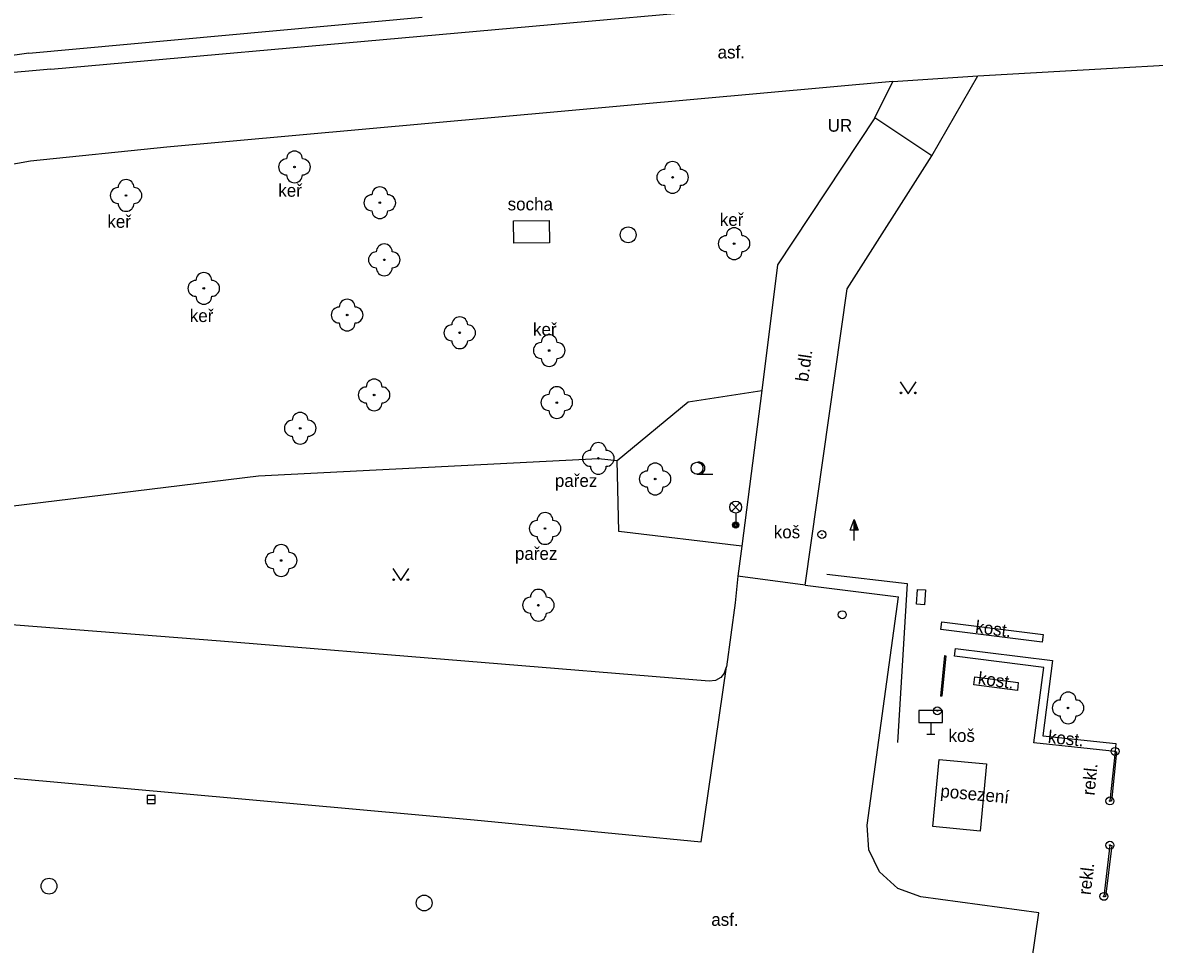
# Model space of a CAD drawing. Extents: x -599770 to -598493, y -1162076 to -1159209.
# Drawn here: x -599425.58 to -599389.9, y -1161659.3 to -1161630.24 of the extents above; entities that cross this region are included whole.
import ezdxf

# ---------------------------------------------------------------- set-up
doc = ezdxf.new("R2010")
doc.units = 0
doc.layers.add('Podklad', color=7, linetype='Continuous')

msp = doc.modelspace()

# ---------------------------------------------------------------- linework, layer by layer
at = {"layer": 'Podklad'}
for p, q in [((-599404.32, -1161644.477), (-599403.82, -1161644.477)), ((-599403.233, -1161645.65), (-599402.968, -1161645.385)), ((-599403.233, -1161645.385), (-599402.968, -1161645.65)), ((-599403.1, -1161645.705), (-599403.1, -1161646.08)), ((-599399.486, -1161646.244), (-599399.36, -1161645.907)), ((-599399.36, -1161646.244), (-599399.486, -1161646.244)), ((-599399.36, -1161646.57), (-599399.36, -1161646.245)), ((-599396.95, -1161652.305), (-599396.95, -1161652.68)), ((-599397.075, -1161652.68), (-599396.825, -1161652.68)), ((-599421.655, -1161654.74), (-599421.405, -1161654.74))]:
    msp.add_line(p, q, dxfattribs=at)
for points in [[(-599424.69, -1161631.71), (-599400.21, -1161629.51), (-599394.58, -1161629.03), (-599394.2, -1161628.88), (-599393.76, -1161628.64)], [(-599425.39, -1161631.2), (-599412.99, -1161630.07)], [(-599425.39, -1161631.2), (-599435.32, -1161632.6), (-599454.54, -1161636.41)], [(-599395.47, -1161631.92), (-599385.14, -1161631.33), (-599373.99, -1161631.14)], [(-599424.69, -1161631.71), (-599426.45, -1161631.86), (-599454.03, -1161636.87)], [(-599398.15, -1161632.1), (-599395.47, -1161631.92)], [(-599396.92, -1161634.44), (-599395.47, -1161631.92)], [(-599398.15, -1161632.1), (-599421.04, -1161634.17)], [(-599398.71, -1161633.24), (-599398.15, -1161632.1)], [(-599400.91, -1161647.98), (-599399.59, -1161638.63), (-599396.92, -1161634.44), (-599398.71, -1161633.24), (-599401.78, -1161637.88), (-599402.28, -1161641.84), (-599402.91, -1161646.75), (-599403.03, -1161647.69)], [(-599421.04, -1161634.17), (-599425.33, -1161634.61)], [(-599425.33, -1161634.61), (-599453.45, -1161639.64)], [(-599408.97, -1161637.18), (-599410.1, -1161637.19), (-599410.11, -1161636.49), (-599408.98, -1161636.48), (-599408.97, -1161637.18)], [(-599397.91, -1161641.565), (-599397.66, -1161641.94), (-599397.41, -1161641.565)], [(-599402.91, -1161646.75), (-599406.78, -1161646.29), (-599406.84, -1161644.05), (-599404.6, -1161642.2), (-599402.28, -1161641.84)], [(-599428.9, -1161645.84), (-599418.14, -1161644.53), (-599407.43, -1161643.98), (-599406.84, -1161644.05)], [(-599413.91, -1161647.455), (-599413.66, -1161647.83), (-599413.41, -1161647.455)], [(-599403.03, -1161647.69), (-599403.12, -1161648.54)], [(-599400.91, -1161647.98), (-599403.03, -1161647.69)], [(-599400.23, -1161647.63), (-599397.69, -1161647.93), (-599398, -1161652.94)], [(-599400.91, -1161647.98), (-599399.9, -1161648.1), (-599397.97, -1161648.35)], [(-599397.12, -1161648.13), (-599397.15, -1161648.6), (-599397.4, -1161648.58), (-599397.37, -1161648.11), (-599397.12, -1161648.13)], [(-599419.34, -1161649.74), (-599436.83, -1161648.38)], [(-599398.95, -1161655.55), (-599397.97, -1161648.35)], [(-599403.12, -1161648.54), (-599403.39, -1161650.55)], [(-599396.63, -1161649.38), (-599396.6, -1161649.13), (-599393.41, -1161649.53), (-599393.44, -1161649.78), (-599396.63, -1161649.38)], [(-599403.94, -1161651), (-599419.34, -1161649.74)], [(-599396.52, -1161650.2), (-599396.64, -1161651.48)], [(-599396.52, -1161650.2), (-599396.47, -1161650.21), (-599396.6, -1161651.48), (-599396.64, -1161651.48)], [(-599393.39, -1161650.57), (-599396.2, -1161650.22), (-599396.17, -1161649.97), (-599393.11, -1161650.35), (-599393.42, -1161652.73), (-599391.11, -1161652.97), (-599391.14, -1161653.22), (-599393.7, -1161652.95), (-599393.39, -1161650.57)], [(-599404.19, -1161656.07), (-599403.39, -1161650.55)], [(-599403.45, -1161650.74), (-599403.39, -1161650.55)], [(-599403.45, -1161650.74), (-599403.57, -1161650.89), (-599403.74, -1161650.98), (-599403.94, -1161651)], [(-599394.19, -1161651.05), (-599394.22, -1161651.3), (-599395.59, -1161651.12), (-599395.56, -1161650.87), (-599394.19, -1161651.05)], [(-599462.18, -1161661.31), (-599460.777, -1161660.098), (-599458.083, -1161658.323), (-599455.207, -1161656.841), (-599452.199, -1161655.673), (-599449.17, -1161654.849), (-599444.302, -1161653.922), (-599437.936, -1161653.329), (-599432.814, -1161653.539), (-599427.747, -1161653.899), (-599411.35, -1161655.379), (-599404.19, -1161656.07)], [(-599396.68, -1161653.47), (-599395.19, -1161653.61), (-599395.39, -1161655.73), (-599396.88, -1161655.59), (-599396.68, -1161653.47)], [(-599391.14, -1161653.22), (-599391.3, -1161654.78)], [(-599391.14, -1161653.22), (-599391.09, -1161653.23), (-599391.25, -1161654.79), (-599391.3, -1161654.78)], [(-599398.57, -1161657.02), (-599398.9, -1161656.32), (-599398.95, -1161655.55)], [(-599391.3, -1161656.18), (-599391.49, -1161657.79)], [(-599391.3, -1161656.18), (-599391.24, -1161656.19), (-599391.44, -1161657.8), (-599391.49, -1161657.79)], [(-599397.26, -1161657.8), (-599397.99, -1161657.54), (-599398.57, -1161657.02)], [(-599393.54, -1161658.31), (-599397.26, -1161657.8)], [(-599393.98, -1161661.36), (-599393.54, -1161658.31)]]:
    msp.add_lwpolyline(points, dxfattribs=at)
for points in [[(-599399.235, -1161646.245), (-599399.36, -1161646.245), (-599399.36, -1161645.907), (-599399.36, -1161645.907)], [(-599399.263, -1161646.225), (-599399.34, -1161646.225), (-599399.34, -1161646.019)], [(-599399.292, -1161646.205), (-599399.32, -1161646.205), (-599399.32, -1161646.131)], [(-599397.325, -1161652.305), (-599396.575, -1161652.305), (-599396.575, -1161651.93), (-599397.325, -1161651.93)], [(-599421.655, -1161654.865), (-599421.405, -1161654.865), (-599421.405, -1161654.615), (-599421.655, -1161654.615)]]:
    msp.add_lwpolyline(points, close=True, dxfattribs=at)
for centre, radius in [((-599417.01, -1161634.79), 0.025), ((-599405.09, -1161635.12), 0.025), ((-599422.32, -1161635.69), 0.025), ((-599414.32, -1161635.92), 0.025), ((-599406.49, -1161636.93), 0.25), ((-599403.15, -1161637.21), 0.025), ((-599414.18, -1161637.72), 0.025), ((-599419.87, -1161638.62), 0.025), ((-599415.35, -1161639.46), 0.025), ((-599411.8, -1161640.02), 0.025), ((-599408.98, -1161640.58), 0.025), ((-599414.5, -1161641.98), 0.025), ((-599397.885, -1161641.915), 0.025), ((-599397.435, -1161641.915), 0.025), ((-599408.74, -1161642.22), 0.025), ((-599416.83, -1161643.03), 0.025), ((-599407.43, -1161643.98), 0.025), ((-599404.32, -1161644.29), 0.188), ((-599405.64, -1161644.63), 0.025), ((-599403.1, -1161645.517), 0.188), ((-599403.1, -1161646.08), 0.1), ((-599409.11, -1161646.19), 0.025), ((-599403.1, -1161646.08), 0.0723), ((-599403.1, -1161646.08), 0.0438), ((-599400.38, -1161646.38), 0.125), ((-599400.38, -1161646.38), 0.0152), ((-599417.43, -1161647.2), 0.025), ((-599413.885, -1161647.805), 0.025), ((-599413.435, -1161647.805), 0.025), ((-599409.32, -1161648.61), 0.025), ((-599399.74, -1161648.91), 0.125), ((-599396.74, -1161651.94), 0.125), ((-599396.74, -1161651.94), 0.0152), ((-599392.62, -1161651.85), 0.025), ((-599391.14, -1161653.22), 0.125), ((-599391.14, -1161653.22), 0.0152), ((-599391.3, -1161654.78), 0.125), ((-599391.3, -1161654.78), 0.0152), ((-599391.3, -1161656.18), 0.125), ((-599391.3, -1161656.18), 0.0152), ((-599424.75, -1161657.47), 0.25), ((-599412.92, -1161658), 0.25), ((-599391.49, -1161657.79), 0.125), ((-599391.49, -1161657.79), 0.0152)]:
    msp.add_circle(centre, radius, dxfattribs=at)
for centre, radius, start, end in [((-599417.26, -1161634.79), 0.25, 90, 270), ((-599417.01, -1161634.54), 0.25, 0, 180), ((-599416.76, -1161634.79), 0.25, 270, 90), ((-599405.34, -1161635.12), 0.25, 90, 270), ((-599405.09, -1161634.87), 0.25, 0, 180), ((-599404.84, -1161635.12), 0.25, 270, 90), ((-599422.32, -1161635.44), 0.25, 0, 180), ((-599417.01, -1161635.04), 0.25, 180, 0), ((-599422.57, -1161635.69), 0.25, 90, 270), ((-599422.07, -1161635.69), 0.25, 270, 90), ((-599414.32, -1161635.67), 0.25, 0, 180), ((-599405.09, -1161635.37), 0.25, 180, 0), ((-599422.32, -1161635.94), 0.25, 180, 0), ((-599414.57, -1161635.92), 0.25, 90, 270), ((-599414.07, -1161635.92), 0.25, 270, 90), ((-599414.32, -1161636.17), 0.25, 180, 0), ((-599403.15, -1161636.96), 0.25, 0, 180), ((-599403.4, -1161637.21), 0.25, 90, 270), ((-599402.9, -1161637.21), 0.25, 270, 90), ((-599414.18, -1161637.47), 0.25, 0, 180), ((-599414.43, -1161637.72), 0.25, 90, 270), ((-599413.93, -1161637.72), 0.25, 270, 90), ((-599403.15, -1161637.46), 0.25, 180, 0), ((-599419.87, -1161638.37), 0.25, 0, 180), ((-599414.18, -1161637.97), 0.25, 180, 0), ((-599420.12, -1161638.62), 0.25, 90, 270), ((-599419.62, -1161638.62), 0.25, 270, 90), ((-599419.87, -1161638.87), 0.25, 180, 0), ((-599415.6, -1161639.46), 0.25, 90, 270), ((-599415.35, -1161639.21), 0.25, 0, 180), ((-599415.1, -1161639.46), 0.25, 270, 90), ((-599411.8, -1161639.77), 0.25, 0, 180), ((-599415.35, -1161639.71), 0.25, 180, 0), ((-599412.05, -1161640.02), 0.25, 90, 270), ((-599411.55, -1161640.02), 0.25, 270, 90), ((-599411.8, -1161640.27), 0.25, 180, 0), ((-599408.98, -1161640.33), 0.25, 0, 180), ((-599409.23, -1161640.58), 0.25, 90, 270), ((-599408.73, -1161640.58), 0.25, 270, 90), ((-599408.98, -1161640.83), 0.25, 180, 0), ((-599414.5, -1161641.73), 0.25, 0, 180), ((-599414.75, -1161641.98), 0.25, 90, 270), ((-599414.25, -1161641.98), 0.25, 270, 90), ((-599408.99, -1161642.22), 0.25, 90, 270), ((-599408.74, -1161641.97), 0.25, 0, 180), ((-599408.49, -1161642.22), 0.25, 270, 90), ((-599414.5, -1161642.23), 0.25, 180, 0), ((-599416.83, -1161642.78), 0.25, 0, 180), ((-599408.74, -1161642.47), 0.25, 180, 0), ((-599417.08, -1161643.03), 0.25, 90, 270), ((-599416.58, -1161643.03), 0.25, 270, 90), ((-599416.83, -1161643.28), 0.25, 180, 0), ((-599407.43, -1161643.73), 0.25, 0, 180), ((-599407.68, -1161643.98), 0.25, 90, 270), ((-599407.18, -1161643.98), 0.25, 270, 90), ((-599405.64, -1161644.38), 0.25, 0, 180), ((-599404.258, -1161644.29), 0.188, 260.4059, 99.5941), ((-599407.43, -1161644.23), 0.25, 180, 0), ((-599405.89, -1161644.63), 0.25, 90, 270), ((-599405.39, -1161644.63), 0.25, 270, 90), ((-599405.64, -1161644.88), 0.25, 180, 0), ((-599409.36, -1161646.19), 0.25, 90, 270), ((-599409.11, -1161645.94), 0.25, 0, 180), ((-599408.86, -1161646.19), 0.25, 270, 90), ((-599417.43, -1161646.95), 0.25, 0, 180), ((-599409.11, -1161646.44), 0.25, 180, 0), ((-599417.68, -1161647.2), 0.25, 90, 270), ((-599417.18, -1161647.2), 0.25, 270, 90), ((-599417.43, -1161647.45), 0.25, 180, 0), ((-599409.32, -1161648.36), 0.25, 0, 180), ((-599409.57, -1161648.61), 0.25, 90, 270), ((-599409.07, -1161648.61), 0.25, 270, 90), ((-599409.32, -1161648.86), 0.25, 180, 0), ((-599392.87, -1161651.85), 0.25, 90, 270), ((-599392.62, -1161651.6), 0.25, 0, 180), ((-599392.37, -1161651.85), 0.25, 270, 90), ((-599392.62, -1161652.1), 0.25, 180, 0)]:
    msp.add_arc(centre, radius, start, end, dxfattribs=at)

# ---------------------------------------------------------------- texts
for s, p in [('asf.', (-599403.67, -1161631.37)), ('UR', (-599400.2, -1161633.68)), ('keř', (-599417.52, -1161635.73)), ('socha', (-599410.29, -1161636.16)), ('keř', (-599422.91, -1161636.71)), ('keř', (-599403.6, -1161636.65)), ('keř', (-599420.31, -1161639.68)), ('keř', (-599409.49, -1161640.11)), ('pařez', (-599408.8, -1161644.88)), ('koš', (-599401.9, -1161646.5)), ('pařez', (-599410.06, -1161647.18)), ('koš', (-599396.39, -1161652.92)), ('asf.', (-599403.87, -1161658.72))]:
    msp.add_text(s, height=0.4, dxfattribs=at).set_placement(p)
for s, rotation, p in [('b.dl.', 81.9643, (-599400.82, -1161641.58)), ('kost.', 352.8529, (-599395.56, -1161649.48)), ('kost.', 352.515, (-599395.48, -1161651.1)), ('kost.', 353.9793, (-599393.27, -1161652.95)), ('rekl.', 84.144, (-599391.79, -1161654.62)), ('posezení', 354.6323, (-599396.66, -1161654.66)), ('rekl.', 83.2695, (-599391.91, -1161657.76))]:
    msp.add_text(s, height=0.4, rotation=rotation, dxfattribs=at).set_placement(p)

doc.saveas('drawing.dxf')
